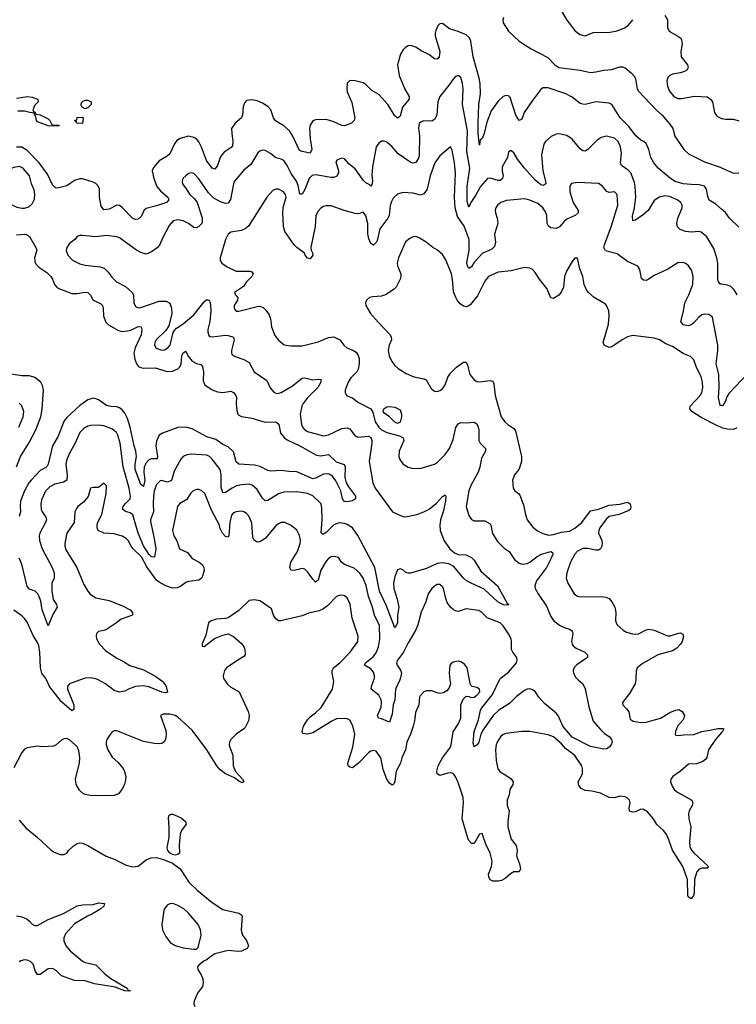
# Model space of a CAD drawing. Header units: inches. Extents: x 1839270 to 1929235, y 762242 to 910350.
# Tile 346 of 362: x 1894695 to 1900111, y 887547 to 894992. Entities that reach past the tile are written whole.
import ezdxf

# ---------------------------------------------------------------- set-up
doc = ezdxf.new("R2010")
doc.units = ezdxf.units.IN
doc.header["$MEASUREMENT"] = 0
for name, color, linetype in [('B8898', 7, 'Continuous'), ('B8899', 7, 'Continuous'), ('B9808', 7, 'Continuous'), ('B9809', 7, 'Continuous')]:
    doc.layers.add(name, color=color, linetype=linetype)

msp = doc.modelspace()

# ---------------------------------------------------------------- linework, layer by layer
at = {"layer": 'B8898', "color": 5}
for points, elevation in [([(1896242.1, 890000), (1896262, 889970), (1896290, 889946), (1896353, 889910), (1896420.9, 889760.9), (1896430.4, 889730.4), (1896424.9, 889690), (1896399.6, 889640.4), (1896390, 889629.5), (1896330.5, 889589.5), (1896291, 889550), (1896280.7, 889530), (1896279.1, 889510), (1896283.8, 889490), (1896307, 889430), (1896308.9, 889348.9), (1896327, 889307), (1896379.1, 889250), (1896390, 889231), (1896390, 889228), (1896377.3, 889222.7), (1896350, 889233.2), (1896319.4, 889259.4), (1896250, 889289.7), (1896210, 889319.7), (1896184.2, 889350), (1896110, 889472.1), (1895998.8, 889618.8), (1895890, 889718.3), (1895870, 889730.9), (1895830, 889741.1), (1895780.4, 889739.6), (1895758, 889730), (1895798.3, 889618.3), (1895802.6, 889590), (1895796.5, 889550), (1895787.6, 889532.4), (1895770, 889518.7), (1895750, 889515.8), (1895710, 889519.2), (1895630, 889534.8), (1895430, 889614.7), (1895410, 889613.6), (1895394, 889606), (1895370, 889576), (1895354, 889550), (1895348.5, 889530), (1895348.7, 889510), (1895361.7, 889470), (1895394.7, 889414.7), (1895436.7, 889376.7), (1895476, 889330), (1895487.1, 889307.1), (1895496, 889270), (1895495.3, 889244.7), (1895486.8, 889210), (1895467.3, 889170), (1895440.5, 889139.5), (1895410, 889126.6), (1895310, 889122), (1895230, 889126), (1895190, 889134), (1895170, 889144), (1895147.2, 889167.2), (1895122.7, 889210), (1895117, 889250), (1895148, 889372), (1895149.7, 889410.3), (1895142.6, 889462.6), (1895132.3, 889490), (1895114, 889510), (1895070, 889545.6), (1895050, 889555.6), (1895030, 889554.5), (1895013.8, 889546.2), (1894970, 889509.3), (1894950, 889499.3), (1894870, 889494), (1894830, 889497.6), (1894750, 889485.6), (1894730, 889475.6), (1894710, 889452), (1894650, 889335.1)], 680), ([(1895154.6, 890000), (1895083.9, 889976.1), (1895070, 889969.3), (1895057.1, 889950), (1895057, 889930), (1895103.1, 889810), (1895104.5, 889775.5), (1895090, 889765.1), (1895010, 889833.1), (1894919.4, 889950), (1894896.2, 890000)], 660), ([(1895758.6, 890000), (1895772.7, 889990), (1895790.4, 889970), (1895801.6, 889950), (1895812.1, 889907.9), (1895796.9, 889903.1), (1895770, 889907), (1895670, 889946.2), (1895630, 889955.3), (1895570, 889948.6), (1895516.3, 889930), (1895490, 889914.3), (1895450, 889906.6), (1895410, 889920.4), (1895344, 889970), (1895286.9, 890000)], 660), ([(1897946.8, 890000), (1897950.6, 889969.4), (1897941.4, 889938.6), (1897922.5, 889917.5), (1897898, 889902), (1897870, 889898), (1897850, 889900.9), (1897810, 889916.2), (1897770, 889917), (1897750, 889909.3), (1897720.9, 889879.1), (1897716.3, 889870), (1897710.7, 889810), (1897686.9, 889753.1), (1897679.5, 889690), (1897668.9, 889650), (1897649.1, 889590), (1897621.8, 889530), (1897610.2, 889469.8), (1897583.6, 889410), (1897572.3, 889370), (1897540.2, 889310), (1897530, 889235.3), (1897524.1, 889215.9), (1897514.4, 889205.6), (1897510, 889204.5), (1897490, 889218.7), (1897469, 889250), (1897441.2, 889321.2), (1897424.1, 889410), (1897390, 889459.7), (1897370, 889465.1), (1897350, 889459.8), (1897330, 889448), (1897256.8, 889370), (1897210, 889335.5), (1897190, 889338.7), (1897177.3, 889350), (1897173.8, 889370), (1897212.2, 889490), (1897227, 889590), (1897213.1, 889653.1), (1897190, 889694.5), (1897170, 889704.2), (1897150, 889707.1), (1897090, 889704.7), (1897052.8, 889687.2), (1896910, 889600.5), (1896869.4, 889589.4), (1896834, 889594), (1896829.5, 889610), (1896840.5, 889650), (1896870, 889698.4), (1896890, 889721.7), (1896930, 889750.2), (1896972.4, 889790), (1897059.3, 889930), (1897069.8, 889990), (1897067.4, 890000)], 680), ([(1897567.2, 890000), (1897535.7, 889930), (1897530.9, 889850), (1897518, 889810), (1897510, 889740.9), (1897490, 889679.5), (1897430, 889705), (1897405.6, 889710), (1897399.8, 889730), (1897426.2, 889793.8), (1897430.5, 889830), (1897428.1, 889850), (1897410, 889883.5), (1897352.4, 889930), (1897353.3, 889950), (1897371.8, 890000)], 660), ([(1900000, 889603.1), (1899954, 889550), (1899900.3, 889470), (1899887.7, 889412.3), (1899880.7, 889399.3), (1899857.2, 889382.8), (1899810, 889363.9), (1899750, 889361.7), (1899690.2, 889309.8), (1899630.4, 889270), (1899616.4, 889250), (1899614.4, 889230), (1899628.7, 889190), (1899642.4, 889170), (1899665.5, 889150), (1899774.9, 889090), (1899782.4, 889070), (1899777.6, 889050), (1899755.8, 889010), (1899750.3, 888990), (1899753.4, 888950), (1899766.3, 888890), (1899757.7, 888777.7), (1899760.5, 888740.5), (1899772.3, 888712.3), (1899790, 888692.2), (1899901, 888590), (1899890, 888575.3), (1899850, 888576.3), (1899830, 888568.3), (1899811.8, 888548.2), (1899796.1, 888490), (1899792.5, 888387.5), (1899787.7, 888370), (1899770, 888345.2), (1899750, 888357.2), (1899745.1, 888370), (1899742, 888490), (1899706.5, 888590), (1899630, 888712), (1899594.8, 888810), (1899578.8, 888838.8), (1899561.4, 888861.4), (1899510, 888907), (1899486.1, 888950), (1899441.2, 889001.2), (1899410, 889021), (1899390, 889021.3), (1899350, 889002.4), (1899330, 888999.4), (1899310, 889005), (1899303.9, 889010), (1899301.2, 889030), (1899308.5, 889070), (1899303.2, 889090), (1899290, 889106.2), (1899270, 889116.5), (1899230, 889119.8), (1899190, 889107.3), (1899150, 889109.4), (1899084.1, 889144.1), (1899019.2, 889159.2), (1898970, 889164.1), (1898937.7, 889177.7), (1898920.6, 889200.6), (1898916.8, 889230), (1898948.6, 889290), (1898948.7, 889330), (1898943.1, 889350), (1898890, 889426.9), (1898820.1, 889480.1), (1898790, 889515.1), (1898729.5, 889570), (1898690, 889585.4), (1898550.7, 889609.3), (1898490, 889609.4), (1898370, 889595.1), (1898350, 889586.3), (1898330, 889569.6), (1898303.2, 889530), (1898295.2, 889510), (1898290.3, 889470), (1898297.1, 889390), (1898308, 889328), (1898325.8, 889305.8), (1898370, 889280.7), (1898410, 889250.7), (1898424, 889230), (1898422, 889210), (1898400.5, 889170), (1898394, 889130), (1898378.8, 889090), (1898380.2, 889050), (1898394.6, 889010), (1898384.2, 888930), (1898384.6, 888890), (1898410, 888794.8), (1898448.4, 888748.4), (1898454.9, 888710), (1898450.5, 888670), (1898471.7, 888610), (1898479.3, 888570), (1898470.4, 888549.6), (1898430, 888547.6), (1898405.5, 888534.5), (1898363.1, 888496.9), (1898336.1, 888483.9), (1898310, 888478), (1898270, 888477.2), (1898250, 888489), (1898241.2, 888510), (1898239, 888530), (1898262, 888590), (1898266, 888630), (1898251, 888690), (1898217, 888757), (1898190, 888838), (1898170, 888834), (1898130, 888762), (1898110, 888764), (1898090, 888786), (1898082.2, 888802.2), (1898038.1, 888950), (1898048.9, 889070), (1898045.5, 889110), (1898010, 889223.7), (1897990, 889269.5), (1897970, 889291.6), (1897950, 889297.4), (1897930, 889295.8), (1897870, 889277), (1897849.6, 889290), (1897848.2, 889310), (1897857.3, 889350), (1897890.8, 889410), (1897949.8, 889490), (1897956.8, 889510), (1897971.9, 889608.1), (1898010, 889666), (1898029.7, 889710), (1898029.6, 889810), (1898046.3, 889853.7), (1898070, 889878), (1898090, 889875.3), (1898107.1, 889867.1), (1898130, 889870.2), (1898150, 889884.1), (1898171.8, 889910), (1898170, 889930.8), (1898150, 889942.5), (1898114, 889950), (1898111.3, 889951.3), (1898102, 889962), (1898094.3, 890000)], 680), ([(1898916.8, 890000), (1898950.2, 889970.2), (1898970, 889933.4), (1898995.9, 889795.9), (1899028.7, 889688.7), (1899084.4, 889624.4), (1899115.6, 889595.6), (1899150, 889572.4), (1899168.2, 889550), (1899173.1, 889530), (1899164.4, 889510), (1899150, 889492), (1899130, 889478.4), (1899110, 889475.1), (1899010, 889495.6), (1898870, 889566), (1898799, 889650), (1898766.8, 889726.8), (1898750, 889749), (1898661.7, 889821.7), (1898619.4, 889870), (1898590, 889911.8), (1898570, 889925.8), (1898550, 889931.4), (1898530, 889928.9), (1898510, 889919.3), (1898450, 889874), (1898398.1, 889821.9), (1898315.6, 889770), (1898274.4, 889730), (1898198.1, 889621.9), (1898181.4, 889590), (1898164.4, 889530), (1898153, 889510), (1898130, 889492.7), (1898122.2, 889522.2), (1898128.7, 889610), (1898163.2, 889696.8), (1898178.6, 889770), (1898190, 889791), (1898268.9, 889890), (1898321.5, 890000)], 660), ([(1899350.9, 890000), (1899345.5, 889970), (1899302.9, 889897.1), (1899250.7, 889830), (1899254, 889810), (1899281.8, 889781.8), (1899297.6, 889757.6), (1899310, 889703.1), (1899332.1, 889687.9), (1899390, 889678.3), (1899430, 889680.2), (1899537, 889710), (1899610, 889752.2), (1899650.8, 889770.8), (1899676.8, 889776.8), (1899702, 889762), (1899718.8, 889730), (1899714.8, 889710), (1899705.8, 889694.2), (1899667.3, 889650), (1899651, 889610), (1899650, 889584.7), (1899670, 889578.8), (1899714.8, 889585.2), (1899790, 889587.2), (1899850, 889608.7), (1899910, 889620.9), (1899972.2, 889632.2), (1900000, 889633.1)], 680), ([(1894690, 888939.5), (1894740, 888880), (1894828.9, 888808.9), (1894932, 888712), (1894956.1, 888696.1), (1894999.8, 888679.8), (1895030, 888678.8), (1895050, 888690.8), (1895063.7, 888710), (1895098, 888742), (1895130, 888761.6), (1895150, 888768), (1895170, 888766), (1895210, 888748.5), (1895348.1, 888668.1), (1895410, 888644.9), (1895499.9, 888599.9), (1895550, 888585.3), (1895590, 888590.3), (1895650, 888638.5), (1895684.9, 888655.1), (1895730, 888657.1), (1895782.8, 888642.8), (1895850, 888614), (1895908.7, 888570), (1895974.4, 888470), (1896036.5, 888410), (1896150, 888316.1), (1896230, 888264), (1896350, 888234.9), (1896366.7, 888226.7), (1896375.6, 888215.6), (1896368.7, 888108.7), (1896378, 888070), (1896408.2, 888030), (1896423.8, 887990), (1896414, 887970), (1896370, 887948), (1896345.8, 887945.8), (1896270, 887953.2), (1896170.7, 887929.3), (1896130, 887902), (1896110, 887882), (1896090, 887875.3), (1896050, 887844), (1896038.8, 887830), (1896040.7, 887810), (1896065.5, 887770), (1896078.4, 887738.4), (1896082.4, 887710), (1896077.4, 887682.6), (1896039.5, 887630), (1896014, 887570), (1896010.4, 887550), (1896017.6, 887530)], 680), ([(1894670, 888216.3), (1894710, 888208), (1894750, 888190.4), (1894770, 888176.5), (1894790, 888154), (1894810, 888142.3), (1894830, 888143.6), (1894910, 888189), (1895026.5, 888233.5), (1895130, 888291.8), (1895170, 888300.3), (1895250, 888302), (1895290, 888314.6), (1895334.8, 888310), (1895330.5, 888290), (1895308, 888270), (1895245.3, 888230), (1895206.5, 888213.5), (1895110, 888155.1), (1895041.4, 888078.6), (1895028.4, 888050), (1895027.5, 888027.5), (1895043.5, 887990), (1895076.5, 887950), (1895170, 887872.4), (1895190, 887863.8), (1895270, 887845.5), (1895338.4, 887778.4), (1895382.6, 887742.6), (1895506, 887670), (1895514.4, 887654.4), (1895531.3, 887648.7), (1895514.8, 887645.2), (1895490, 887647.6), (1895415.6, 887675.6), (1895260.7, 887700.7), (1895190, 887724), (1895110, 887728), (1895010, 887763), (1894970, 887802.4), (1894943.4, 887816.6), (1894910, 887816.3), (1894850, 887772.3), (1894830, 887773.2), (1894814, 887794), (1894796, 887850), (1894776.3, 887870), (1894750, 887880.9), (1894730, 887883.5), (1894703.7, 887876.3), (1894691.5, 887868.5)], 660)]:
    msp.add_lwpolyline(points, dxfattribs=dict(at, elevation=elevation))
at = {"layer": 'B8898', "color": 5, "elevation": 680}
for points in [[(1895870, 888674.3), (1895850, 888679.1), (1895831.8, 888690), (1895814, 888710), (1895808.4, 888730), (1895823.9, 888810), (1895824.9, 888884.9), (1895819.5, 888960.5), (1895823.6, 888976.4), (1895836, 888984), (1895850, 888984.9), (1895870, 888978), (1895915.8, 888955.8), (1895947.3, 888930), (1895954, 888910), (1895918.7, 888861.3), (1895907.2, 888832.8), (1895900.3, 888750), (1895903, 888690), (1895890, 888678.4)], [(1895852.1, 888307.9), (1895830, 888306.3), (1895810, 888295.6), (1895788.2, 888270), (1895783.9, 888256.1), (1895770.3, 888150), (1895775.3, 888110), (1895798.9, 888058.9), (1895833, 888013), (1895870, 887990.4), (1895930, 887974.6), (1896010, 887962.8), (1896030, 887964.7), (1896043.1, 887976.9), (1896067.3, 888070), (1896061.6, 888110), (1896044.2, 888150), (1895970, 888237.2), (1895934.8, 888270), (1895890, 888294.6)]]:
    msp.add_lwpolyline(points, close=True, dxfattribs=at)
at = {"layer": 'B8899', "color": 5}
for points, elevation in [([(1898770, 895091), (1898830, 894987.7), (1898890, 894910.7), (1898910, 894893.4), (1898930, 894880.5), (1898970, 894870.6), (1899030, 894894.9), (1899156.9, 894896.9), (1899210, 894907.5), (1899265.1, 894930), (1899293.3, 894946.7), (1899330, 894991.6)], 640), ([(1898351.3, 895008.7), (1898347.5, 894990), (1898350, 894968.2), (1898390, 894905.8), (1898470.2, 894830), (1898561, 894770), (1898686.6, 894706.6), (1898738.3, 894650), (1898770, 894629.6), (1898930.8, 894610.8), (1899010, 894593.2), (1899050, 894596.5), (1899110, 894611.1), (1899170, 894614.9), (1899230, 894636), (1899250, 894634.9), (1899270, 894627), (1899317.1, 894590), (1899342.4, 894562.4), (1899350, 894544.7), (1899360.6, 894470), (1899372.1, 894450), (1899507.6, 894307.6), (1899550.2, 894270), (1899590, 894220.7), (1899610, 894202.8), (1899630.4, 894170), (1899647.6, 894110), (1899714, 894010), (1899750, 893977.2), (1899870, 893916), (1899990, 893876), (1900000, 893871.5)], 620), ([(1899570, 895025.5), (1899590, 894991), (1899592.2, 894932.2), (1899602, 894910), (1899616.4, 894896.4), (1899670, 894868.2), (1899691.3, 894851.3), (1899698, 894838), (1899702.6, 894810), (1899692.6, 894750), (1899695.2, 894710), (1899741.3, 894650), (1899748.2, 894630), (1899738, 894610), (1899720, 894600), (1899690.2, 894589.8), (1899630, 894579.8), (1899609.4, 894570.6), (1899599.9, 894560.1), (1899592.2, 894550), (1899585.9, 894525.9), (1899590.3, 894490), (1899605.7, 894450), (1899639.5, 894410), (1899670, 894396.9), (1899696.3, 894396.3), (1899794.5, 894414.5), (1899890, 894408.7), (1899916.4, 894390), (1899930.2, 894370.2), (1899947, 894290), (1899958, 894270), (1899970, 894259.3), (1900000, 894245.7)], 640), ([(1900000, 893560.1), (1899956.9, 893596.9), (1899906.6, 893626.6), (1899894.9, 893654.9), (1899886, 893710), (1899870, 893732.8), (1899830, 893743.5), (1899770, 893744.4), (1899710, 893751.6), (1899650, 893767.7), (1899613.3, 893790), (1899521.3, 893870), (1899488.3, 893910), (1899464.7, 893950), (1899451, 894010), (1899430, 894055.1), (1899412.7, 894070), (1899390, 894080.4), (1899352.9, 894112.9), (1899300.8, 894180.8), (1899232.3, 894250), (1899171.1, 894350), (1899150, 894361.1), (1899050, 894371.1), (1898970, 894351), (1898950, 894352.4), (1898930, 894359.1), (1898870, 894405.7), (1898822.6, 894430), (1898690, 894477.4), (1898650, 894476), (1898630, 894462), (1898570, 894380.7), (1898508.9, 894290), (1898490, 894239), (1898470, 894229.6), (1898445.4, 894270), (1898402.9, 894402.9), (1898390, 894416.9), (1898370, 894418), (1898350, 894409.7), (1898310, 894374.5), (1898257.2, 894302.8), (1898224.4, 894215.6), (1898204.2, 894130), (1898190, 894093.3), (1898177, 894083), (1898172, 894070), (1898170, 894042), (1898160.4, 894130), (1898159.9, 894210), (1898164.1, 894350), (1898178.4, 894430), (1898175.6, 894510), (1898168.8, 894550), (1898123.4, 894710), (1898105.2, 894830), (1898094.4, 894854.4), (1898070, 894877.8), (1898010, 894903), (1897943.4, 894923.4), (1897890, 894963.7), (1897870, 894959.3), (1897855.3, 894944.7), (1897838.9, 894910), (1897835.2, 894890), (1897834.9, 894870), (1897870.2, 894750), (1897865.3, 894710), (1897850, 894693.3), (1897830, 894696.3), (1897787.1, 894727.1), (1897730, 894755.2), (1897690, 894784.5), (1897650, 894797.4), (1897630, 894793.5), (1897610, 894781.8), (1897590, 894761.5), (1897572.3, 894730), (1897551.5, 894650), (1897561.9, 894570), (1897606.1, 894466.1), (1897637.3, 894410), (1897638.3, 894390), (1897589.1, 894330.9), (1897570, 894262), (1897556.3, 894250), (1897550, 894246.3), (1897530, 894265.7), (1897476.5, 894350), (1897410, 894426.5), (1897356.1, 894456.1), (1897310, 894502.7), (1897290, 894515.3), (1897230, 894529.8), (1897189.4, 894530.6), (1897168.8, 894511.2), (1897166.3, 894470), (1897170, 894446), (1897206.1, 894366.1), (1897228.1, 894250), (1897223.5, 894230), (1897203.2, 894210), (1897150, 894189), (1897130, 894191.6), (1897070, 894218.7), (1897010, 894236.8), (1896930, 894235.1), (1896910, 894228), (1896890, 894194.5), (1896885, 894170), (1896891.2, 894090), (1896903.6, 894010), (1896890, 893982), (1896830, 893994), (1896810, 894002.7), (1896759.8, 894110), (1896733.3, 894150), (1896690.9, 894190), (1896627.6, 894227.6), (1896612.7, 894250), (1896593.2, 894310), (1896570, 894335.4), (1896530, 894360.3), (1896490, 894377.7), (1896450, 894386.3), (1896410, 894380.7), (1896395.8, 894364.2), (1896384.2, 894335.8), (1896378.7, 894270), (1896370.4, 894250), (1896323.7, 894210), (1896296.9, 894170), (1896297.1, 894130), (1896306, 894070), (1896302.1, 894037.9), (1896294.1, 894025.9), (1896240.8, 893990), (1896222.6, 893970), (1896210.7, 893949.3), (1896191, 893889), (1896170, 893861.1), (1896150, 893868.3), (1896105.7, 893925.7), (1896070, 894028.5), (1896050, 894067.4), (1896030, 894089.8), (1896010, 894101.4), (1895970, 894110.9), (1895906.6, 894093.4), (1895882.1, 894077.9), (1895865.9, 894054.1), (1895830, 893977.4), (1895810, 893958.5), (1895750, 893924.4), (1895706.2, 893873.8), (1895696.1, 893850), (1895707.7, 893790), (1895730.2, 893730), (1895758, 893698), (1895813.8, 893650), (1895823.1, 893630), (1895804.9, 893610), (1895730, 893584.8), (1895650, 893564.5), (1895633.8, 893550), (1895614.3, 893505.7), (1895590, 893484), (1895570, 893481.4), (1895550, 893487.9), (1895470, 893571), (1895450, 893586), (1895430, 893589.7), (1895370, 893558.2), (1895330, 893553), (1895310, 893581.2), (1895297.5, 893650), (1895296.8, 893710), (1895290, 893729.6), (1895270, 893752), (1895250, 893762.4), (1895170, 893787.2), (1895150, 893787.4), (1895110, 893775.5), (1895050, 893735.2), (1894990, 893719.8), (1894970, 893718.4), (1894962.5, 893722.5), (1894942.5, 893742.5), (1894904.3, 893824.3), (1894843.2, 893910), (1894750, 894003.6), (1894710, 894027.8), (1894670, 894028.8)], 620), ([(1900000, 892991.9), (1899992.9, 892992.9), (1899976.4, 893010), (1899972.3, 893032.3), (1899970.8, 893150), (1899964.2, 893190), (1899941.1, 893261.1), (1899889, 893349), (1899844.9, 893384.9), (1899830, 893389.7), (1899770, 893385.4), (1899730, 893391.2), (1899685.7, 893405.7), (1899666.6, 893426.6), (1899662.2, 893450), (1899669.1, 893490), (1899702.8, 893570), (1899702.7, 893590), (1899691, 893610), (1899664, 893630), (1899605.8, 893654.2), (1899570, 893658.7), (1899530, 893648.7), (1899490, 893624.4), (1899444.2, 893550), (1899410, 893517.8), (1899350, 893475.6), (1899329.7, 893469.7), (1899326, 893506), (1899340.9, 893570), (1899352.3, 893650), (1899347.5, 893730), (1899340.7, 893760.7), (1899313.6, 893833.6), (1899293.8, 893853.8), (1899243.1, 893890), (1899236.8, 893910), (1899243.5, 893983.5), (1899236.8, 894030), (1899217.6, 894070), (1899190, 894094.5), (1899130, 894111.6), (1899090, 894102), (1899060.5, 894079.5), (1898990, 894009.6), (1898970, 893998), (1898950, 894000.4), (1898930, 894015.1), (1898870, 894087.1), (1898830, 894116.4), (1898770, 894128.3), (1898750, 894126.6), (1898712.4, 894107.6), (1898670.2, 894069.8), (1898657.4, 894050), (1898638.9, 893970), (1898648.7, 893850), (1898670.1, 893770), (1898671.1, 893750), (1898650, 893737.7), (1898630, 893745.5), (1898590, 893779.3), (1898509.4, 893869.4), (1898457.7, 893937.7), (1898430, 893984.5), (1898410, 894000.9), (1898401.1, 893998.9), (1898390.5, 893989.5), (1898380.8, 893950), (1898342.1, 893877.9), (1898341.6, 893850), (1898348.3, 893810), (1898345.2, 893790), (1898325.1, 893774.9), (1898310, 893775.2), (1898250, 893793.9), (1898229.7, 893790.3), (1898176.8, 893730), (1898138.8, 893661.2), (1898103.7, 893610), (1898090, 893573.2), (1898077.5, 893617.5), (1898077.8, 893730), (1898097.4, 893870), (1898075.4, 893995.4), (1898079.4, 894150), (1898042, 894350), (1898046.4, 894470), (1898042.7, 894510), (1898030, 894555.1), (1898010, 894569.4), (1897990, 894562), (1897970, 894540.7), (1897942, 894498), (1897870, 894409.6), (1897855, 894370), (1897847.5, 894270), (1897830, 894235.8), (1897810, 894224.7), (1897750, 894226.6), (1897730, 894220.5), (1897714.3, 894205.7), (1897708.4, 894171.6), (1897716.8, 894110), (1897713.1, 893966.9), (1897710, 893945.1), (1897690, 893912.8), (1897670, 893906), (1897650, 893912.9), (1897556.1, 893976.1), (1897510, 894029.7), (1897470, 894064.5), (1897450, 894072.7), (1897430, 894072.7), (1897410, 894058), (1897390, 894029), (1897361.7, 893878.3), (1897356.6, 893816.6), (1897360.9, 893770), (1897356.5, 893743.5), (1897350, 893732.3), (1897342, 893742), (1897310, 893758.8), (1897290, 893778.7), (1897230, 893864.2), (1897182.6, 893902.6), (1897150, 893939.6), (1897130, 893945.1), (1897091, 893930), (1897084.1, 893915.9), (1897103.6, 893850), (1897104.2, 893830), (1897092, 893808), (1897070, 893799.2), (1897050, 893798.4), (1896930, 893818.2), (1896906.2, 893813.8), (1896882.4, 893790), (1896850, 893707.1), (1896830, 893671.6), (1896812.1, 893672.1), (1896799, 893739), (1896787.9, 893770), (1896747.6, 893827.6), (1896716.1, 893890), (1896690, 893926), (1896670, 893938), (1896630, 893948.2), (1896590, 893978.9), (1896550, 894001.6), (1896530, 894004.2), (1896510, 893998.4), (1896494.3, 893985.7), (1896442.9, 893897.1), (1896390, 893853.7), (1896318.4, 893770), (1896310.2, 893749.7), (1896286.9, 893633.1), (1896270, 893604.4), (1896250, 893602.2), (1896213.3, 893613.3), (1896161.4, 893641.4), (1896121.4, 893681.4), (1896050, 893787.6), (1896010, 893828), (1895990, 893834), (1895970, 893827.8), (1895950, 893811.6), (1895928.7, 893790), (1895921.7, 893770), (1895924.9, 893750), (1895953.8, 893713.8), (1895979.7, 893670), (1896016.5, 893636.5), (1896036.3, 893610), (1896072.7, 893492.7), (1896074.8, 893470), (1896070.6, 893449.4), (1896050, 893427.4), (1896030, 893417.7), (1896010, 893420.4), (1895971, 893450), (1895930, 893469.9), (1895890, 893477.3), (1895855.5, 893470), (1895825.3, 893434.7), (1895776.5, 893343.5), (1895752.5, 893287.5), (1895734.5, 893265.5), (1895690, 893235.8), (1895650, 893219.8), (1895610, 893232.5), (1895577.6, 893250), (1895450, 893341), (1895430, 893350.8), (1895350, 893359.3), (1895270, 893348.7), (1895170, 893359.7), (1895150, 893359.5), (1895130, 893352.3), (1895110.6, 893330), (1895070, 893298.4), (1895050.3, 893270), (1895045.7, 893245.7), (1895058.4, 893210), (1895093.7, 893173.7), (1895150, 893145.5), (1895190, 893134.9), (1895303.7, 893123.7), (1895332.9, 893112.9), (1895362.8, 893082.8), (1895390, 893044.6), (1895427.2, 893010), (1895494.8, 892974.8), (1895544.4, 892930), (1895555.8, 892910), (1895558.6, 892850), (1895570, 892822.4), (1895590, 892813.1), (1895610, 892816.1), (1895750, 892863.5), (1895802.8, 892862.8), (1895829, 892849), (1895842.7, 892810), (1895844.4, 892770), (1895822.6, 892677.4), (1895799.3, 892640.7), (1895727.4, 892570), (1895716.5, 892550), (1895714, 892530), (1895727.1, 892507.1), (1895770, 892492), (1895790, 892496), (1895815.1, 892510), (1895832.1, 892530), (1895854.7, 892625.3), (1895861.7, 892638.3), (1895881, 892659), (1895930, 892692.2), (1896010, 892759.6), (1896090, 892859.5), (1896110, 892875.5), (1896124.7, 892870), (1896130, 892864.7), (1896135.8, 892835.8), (1896140.6, 892790), (1896130.7, 892709.3), (1896118, 892650), (1896117.4, 892630), (1896124.2, 892604.2), (1896135.6, 892595.6), (1896150, 892594.3), (1896250, 892607.2), (1896270, 892604.8), (1896310.5, 892590), (1896316, 892570), (1896295.8, 892490), (1896296.3, 892470), (1896301.3, 892461.3), (1896323.7, 892443.7), (1896390, 892421.7), (1896430, 892400.4), (1896466.7, 892330), (1896562.9, 892262.9), (1896588.7, 892208.7), (1896614.7, 892174.7), (1896630, 892167), (1896646.1, 892166.1), (1896670, 892172.9), (1896756, 892224), (1896830, 892280.3), (1896850, 892284.6), (1896910, 892269.2), (1896954.4, 892274.4), (1896971.4, 892271.4), (1896971.1, 892250), (1896947.3, 892210), (1896867.8, 892130), (1896837.6, 892090), (1896828.1, 892070), (1896814.8, 892010), (1896824.2, 891930), (1896831.8, 891911.8), (1896850.1, 891890.1), (1896870, 891877.6), (1896990, 891844.2), (1897030, 891853.8), (1897130, 891899.6), (1897170, 891905.3), (1897190, 891898.4), (1897225.7, 891850), (1897250, 891835.8), (1897330, 891842.6), (1897350, 891831.4), (1897357.4, 891810), (1897357.3, 891790), (1897335, 891650), (1897364.1, 891490), (1897382.6, 891450), (1897513, 891270), (1897590, 891235), (1897610, 891231.9), (1897697, 891250), (1897750.6, 891269.4), (1897788.9, 891291.1), (1897844.2, 891335.8), (1897890, 891385.5), (1897910, 891398), (1897914.9, 891390), (1897913.7, 891350), (1897895.8, 891270), (1897875.9, 891210), (1897870.2, 891170), (1897873.4, 891130), (1897902.4, 891050), (1897945.8, 890990), (1897980.1, 890960.1), (1898010, 890948.6), (1898070, 890944.4), (1898110, 890926.4), (1898130, 890905.5), (1898181.1, 890821.1), (1898306, 890710), (1898379.8, 890579.8), (1898390.7, 890569.3), (1898375.5, 890564.5), (1898352, 890568), (1898310, 890588.7), (1898206.4, 890686.4), (1898106.6, 890730), (1898073, 890750), (1898048.3, 890770), (1897976.2, 890856.2), (1897937.8, 890877.8), (1897890, 890885.6), (1897850, 890881), (1897770, 890841.5), (1897647.6, 890807.6), (1897630, 890806.2), (1897612.6, 890812.6), (1897590, 890831.6), (1897570, 890840.7), (1897550, 890831.8), (1897530, 890780.9), (1897520.1, 890730), (1897523, 890690), (1897548.8, 890610), (1897560.2, 890550), (1897551.5, 890490), (1897550, 890429), (1897530, 890393.2), (1897465.8, 890565.8), (1897413.9, 890670), (1897378.2, 890850), (1897250, 891090.9), (1897210, 891149.8), (1897170, 891175.9), (1897150, 891183.2), (1897110, 891187.5), (1897070, 891173.3), (1897010, 891114.2), (1896990, 891101.4), (1896982.4, 891102.4), (1896972.8, 891112.8), (1896982, 891210), (1896979.1, 891299.1), (1896972.6, 891330), (1896911.2, 891391.2), (1896870, 891409.9), (1896790, 891422), (1896690, 891419.8), (1896650, 891407.4), (1896570, 891356.9), (1896550, 891353.6), (1896530, 891373), (1896490, 891438.5), (1896452.7, 891472.7), (1896430, 891479.4), (1896370, 891475.4), (1896333.3, 891466.7), (1896299.6, 891450), (1896250, 891416.4), (1896230, 891413.3), (1896218.1, 891458.1), (1896217, 891550), (1896209.9, 891590), (1896150, 891669.8), (1896130, 891688.5), (1896110, 891698.9), (1895990, 891705.6), (1895958.6, 891701.4), (1895930.2, 891689.8), (1895912, 891668), (1895862.7, 891577.3), (1895844, 891516), (1895836.1, 891503.9), (1895810, 891494), (1895770, 891506.8), (1895755.3, 891504.7), (1895730, 891478), (1895712.4, 891427.6), (1895706.3, 891390), (1895702.5, 891330), (1895707.2, 891270), (1895683.5, 891210), (1895682.9, 891197.1), (1895710.8, 891070), (1895723.3, 890990), (1895713.6, 890930), (1895710, 890926.8), (1895690, 890929), (1895670, 890951.2), (1895630, 891012.4), (1895590.3, 891110), (1895550, 891246.8), (1895530, 891261.9), (1895494.2, 891274.2), (1895471.2, 891290), (1895477.4, 891310), (1895490.8, 891330), (1895529, 891370), (1895533.1, 891390), (1895523, 891450), (1895476.6, 891610), (1895455.4, 891790), (1895437.7, 891850), (1895427, 891870), (1895396.2, 891896.2), (1895330, 891919.8), (1895290, 891927), (1895230, 891923.8), (1895210, 891918.2), (1895179.6, 891900.4), (1895150.2, 891870), (1895114.6, 891790), (1895069.3, 891710), (1895050, 891666.6), (1895043.5, 891630), (1895053.4, 891546.6), (1895050.2, 891510), (1895025.7, 891494.3), (1894961, 891479), (1894921.7, 891458.3), (1894890, 891426), (1894858.5, 891361.5), (1894853.7, 891326.3), (1894857.1, 891290), (1894863.8, 891270), (1894891.1, 891230), (1894897.5, 891210), (1894891, 891190), (1894846, 891110), (1894842.5, 891090), (1894845.2, 891054.8), (1894864.1, 890990), (1894939.3, 890850), (1894955.6, 890810), (1894955.2, 890770), (1894938.5, 890730), (1894938, 890670), (1894948.9, 890608.9), (1894971.7, 890570), (1894978, 890550), (1894944.7, 890495.3), (1894910, 890409), (1894865.6, 890530), (1894853.9, 890593.9), (1894842.1, 890630), (1894830.7, 890650.7), (1894812.5, 890670), (1894770, 890685.5), (1894750, 890706.6), (1894710, 890876), (1894690, 890919.8)], 640), ([(1894670, 894397.3), (1894750, 894410.6), (1894790, 894404.7), (1894832, 894390), (1894834, 894370), (1894810, 894346), (1894794, 894310), (1894798, 894298), (1894810, 894294), (1894818, 894278), (1894850, 894272), (1894910, 894242), (1894922, 894230), (1894938, 894198), (1894950, 894194), (1894990, 894194), (1894992, 894190), (1894970, 894186), (1894910, 894188.7), (1894830, 894218), (1894822, 894230), (1894818, 894258), (1894806, 894274), (1894806, 894286), (1894771.3, 894288.7), (1894730, 894299), (1894680.2, 894300.2)], 580), ([(1900000, 892073.3), (1899990, 892074), (1899976, 892136), (1899982.6, 892210), (1899979.9, 892310), (1899960.2, 892390), (1899971.8, 892490), (1899970.6, 892530), (1899930, 892742.7), (1899903.5, 892763.5), (1899870, 892765.1), (1899850, 892759.7), (1899830, 892745.1), (1899790, 892698.3), (1899770, 892683.5), (1899750, 892677.6), (1899710, 892685), (1899690.8, 892710), (1899712, 892788), (1899721.2, 892850), (1899753.6, 892910), (1899782, 892990), (1899786, 893050), (1899774.9, 893094.9), (1899750, 893131.6), (1899730, 893147.6), (1899710, 893156.3), (1899670, 893153.7), (1899594.1, 893105.9), (1899484.7, 893055.3), (1899450, 893029.8), (1899430, 893019.8), (1899410, 893020.9), (1899394, 893034), (1899383, 893103), (1899367, 893127), (1899290, 893162.6), (1899210, 893222.2), (1899123.2, 893243.2), (1899110.6, 893270), (1899114.1, 893290), (1899168.1, 893431.9), (1899216.9, 893590), (1899210, 893668.7), (1899190, 893689.6), (1899150, 893684.7), (1899132.1, 893692.1), (1899096.4, 893736.4), (1899070, 893752.2), (1898910, 893759.7), (1898866.6, 893753.4), (1898857.1, 893742.9), (1898852.1, 893727.9), (1898853.1, 893690), (1898878.9, 893610), (1898915.3, 893550), (1898916.4, 893530), (1898894, 893510), (1898830, 893483.8), (1898810, 893466.6), (1898775.3, 893424.7), (1898750, 893413.8), (1898710, 893418.5), (1898692.3, 893430), (1898682.8, 893450), (1898678.9, 893510), (1898670, 893538), (1898648.6, 893570), (1898610, 893600.7), (1898550, 893627.4), (1898510, 893638.3), (1898375.4, 893624.6), (1898330.8, 893610), (1898305.5, 893590), (1898292.7, 893570), (1898288.8, 893551.2), (1898290.4, 893530), (1898304.6, 893490), (1898307.6, 893450), (1898282.4, 893370), (1898290.2, 893310), (1898283.8, 893276.2), (1898262.5, 893257.5), (1898190, 893223.7), (1898128.1, 893151.9), (1898110, 893123.5), (1898090, 893111.3), (1898078.2, 893130), (1898073.3, 893153.3), (1898091.2, 893250), (1898091.4, 893330), (1898053, 893430), (1898003.7, 893503.7), (1897986.9, 893570), (1897981, 893650), (1897989, 893830), (1897981, 893910), (1897964.8, 894004.8), (1897950, 894029.2), (1897870, 893962.4), (1897832.6, 893910), (1897797.4, 893810), (1897774.2, 893710), (1897750, 893674.7), (1897724.2, 893664.2), (1897670, 893681.1), (1897590, 893684.2), (1897550, 893671.8), (1897518.3, 893641.7), (1897503.8, 893616.2), (1897493.9, 893586.1), (1897486.2, 893510), (1897477.2, 893490), (1897416.1, 893410), (1897397.1, 893322.9), (1897390, 893306.3), (1897370, 893286.9), (1897350, 893298.9), (1897334.5, 893334.5), (1897326.8, 893373.2), (1897326.4, 893450), (1897310, 893509), (1897293.4, 893533.4), (1897290, 893536), (1897255.8, 893524.2), (1897230, 893526.3), (1897148.1, 893548.1), (1897050, 893583), (1897010, 893584.2), (1896990, 893579.6), (1896970, 893567.3), (1896950, 893543.7), (1896934, 893510), (1896927.3, 893427.3), (1896895.5, 893270), (1896897.3, 893250), (1896907.3, 893230), (1896910.3, 893210), (1896890, 893184.5), (1896870, 893187.8), (1896852.3, 893210), (1896846.2, 893226.2), (1896790, 893268.6), (1896769.8, 893290), (1896699.7, 893390), (1896688.1, 893428.1), (1896682.8, 893530), (1896687.4, 893572.6), (1896709.8, 893650), (1896704.4, 893670), (1896689.6, 893690), (1896650, 893709.7), (1896630, 893709.7), (1896610, 893701.6), (1896563.7, 893650), (1896423.1, 893430), (1896398, 893410), (1896370, 893398.3), (1896290, 893384.2), (1896270.3, 893369.7), (1896251.5, 893328.5), (1896210.4, 893190), (1896210.5, 893170), (1896222, 893150), (1896263, 893123), (1896330, 893090.3), (1896434, 893090), (1896450, 893086), (1896459.1, 893070), (1896450.3, 893049.7), (1896410, 893009.5), (1896386.2, 892973.8), (1896319.5, 892930), (1896325.5, 892910), (1896342.4, 892890), (1896341.6, 892870), (1896317, 892830), (1896315.3, 892810), (1896320.5, 892800.5), (1896330, 892788.8), (1896350, 892787.6), (1896490, 892823.5), (1896510, 892825.4), (1896534.8, 892814.8), (1896555.8, 892795.8), (1896581, 892761), (1896591.1, 892730), (1896596.9, 892670), (1896624.2, 892604.2), (1896650, 892567.7), (1896694.4, 892534.4), (1896744.7, 892524.7), (1896830, 892526.4), (1896950, 892555.8), (1897030, 892588.5), (1897070, 892594), (1897114, 892570), (1897143.8, 892530), (1897168, 892510), (1897213, 892493), (1897237.3, 892477.3), (1897253.2, 892453.2), (1897259.6, 892430), (1897260.2, 892390), (1897253.8, 892350), (1897243.6, 892330), (1897197, 892283), (1897177.7, 892250), (1897155.8, 892190), (1897154.9, 892170), (1897159.5, 892159.5), (1897167.7, 892147.7), (1897210, 892131.8), (1897250, 892099.7), (1897348.4, 892048.4), (1897363.5, 892023.5), (1897382.7, 891950), (1897408.4, 891910), (1897430, 891889.6), (1897470.4, 891870), (1897564.8, 891844.8), (1897594.4, 891830), (1897598.9, 891810), (1897562.6, 891730), (1897561.3, 891690), (1897567.3, 891667.3), (1897590, 891634), (1897630, 891608), (1897670, 891599.3), (1897730, 891600.3), (1897830, 891630.4), (1897853.7, 891646.3), (1897910, 891703.1), (1897944, 891750), (1897970, 891817.3), (1897991.8, 891908.2), (1898010, 891937.1), (1898030, 891945.3), (1898070, 891942.3), (1898130, 891949.1), (1898150, 891936.5), (1898161.3, 891910), (1898164.1, 891890), (1898164.8, 891810), (1898174, 891790), (1898214.9, 891750), (1898215.2, 891730), (1898184.6, 891675.4), (1898172.1, 891607.9), (1898158.9, 891570), (1898105.4, 891470), (1898089.1, 891429.1), (1898070.2, 891310), (1898090, 891244), (1898110, 891213), (1898130, 891202.4), (1898210, 891201.3), (1898250, 891179.1), (1898255.8, 891170), (1898267.8, 891107.8), (1898305.6, 891045.6), (1898355.6, 890995.6), (1898394.9, 890970), (1898434, 890910), (1898470, 890883.6), (1898495.1, 890875.1), (1898530, 890879), (1898551.5, 890890), (1898606.7, 890933.3), (1898639.6, 890950), (1898710, 890971.1), (1898722.5, 890962.5), (1898723.6, 890950), (1898710, 890914), (1898676.1, 890850), (1898602.2, 890750), (1898589.2, 890710), (1898591.4, 890690), (1898612.6, 890650), (1898676.8, 890556.8), (1898710, 890479.3), (1898730, 890448.8), (1898773.7, 890413.7), (1898810, 890395.6), (1898850, 890383.1), (1898870.5, 890370), (1898875.3, 890350), (1898866.7, 890290), (1898870.3, 890270), (1898878.5, 890258.5), (1898900.8, 890240.8), (1898966, 890210), (1898986, 890190), (1898986, 890170), (1898905.1, 890114.9), (1898886.7, 890093.3), (1898878.9, 890070), (1898881.1, 890050), (1898897.4, 890017.4), (1898916.8, 890000)], 660), ([(1894670, 893364.7), (1894730, 893370.3), (1894747.3, 893367.3), (1894770, 893352.9), (1894816.9, 893270), (1894823.2, 893250), (1894807.5, 893190), (1894811.8, 893150), (1894840.5, 893120.5), (1894899.3, 893079.3), (1894928.9, 893050), (1894942.4, 893030), (1894957.7, 892990), (1894975.8, 892970), (1894990, 892960.3), (1895090, 892922), (1895130, 892920.7), (1895189.1, 892930.9), (1895210.4, 892930), (1895228.8, 892908.8), (1895250.9, 892870.9), (1895305.6, 892845.6), (1895320.9, 892830), (1895326.7, 892810), (1895327.3, 892750), (1895345.3, 892705.3), (1895365.3, 892685.3), (1895441.3, 892641.3), (1895470, 892634), (1895510, 892638), (1895535.1, 892644.9), (1895590, 892671.6), (1895611.7, 892670), (1895617.7, 892650), (1895612.3, 892610), (1895566.4, 892510), (1895557.2, 892470), (1895563.8, 892423.8), (1895578.8, 892390), (1895593.4, 892370), (1895610, 892360.7), (1895630, 892357.6), (1895719.2, 892359.2), (1895810, 892332.2), (1895850, 892333.1), (1895890, 892351.8), (1895907.5, 892370), (1895915.2, 892390), (1895920.9, 892450), (1895930, 892471.6), (1895950, 892484.9), (1895967.3, 892447.3), (1895997.2, 892410), (1896030, 892391.7), (1896064.3, 892384.3), (1896077.7, 892370), (1896083.2, 892330), (1896081.4, 892261.4), (1896093.8, 892230), (1896150, 892193.7), (1896190, 892177.7), (1896230, 892171.6), (1896290, 892182.2), (1896310, 892172.1), (1896320.8, 892160.8), (1896329.3, 892150), (1896333.7, 892133.7), (1896331.8, 892090), (1896337.1, 892037.1), (1896343.7, 892010), (1896350, 892001.6), (1896372.2, 891992.2), (1896450, 891979.2), (1896550, 891948.7), (1896630.7, 891950), (1896652.4, 891932.4), (1896666.2, 891866.2), (1896695.4, 891830), (1896715.3, 891815.3), (1896812.4, 891770), (1896938.3, 891698.3), (1896970, 891694.2), (1897030, 891702.8), (1897087.8, 891647.8), (1897147.3, 891627.3), (1897154.3, 891610), (1897152.1, 891530), (1897162, 891490), (1897179.4, 891459.4), (1897232.2, 891390), (1897233.4, 891370), (1897210, 891354.7), (1897170, 891345.1), (1897149.2, 891349.2), (1897134.2, 891370), (1897121, 891430), (1897085.2, 891505.2), (1897059.2, 891539.2), (1897034.4, 891554.4), (1897010, 891558.7), (1896990, 891555), (1896930, 891525.6), (1896910, 891521.1), (1896790, 891572.4), (1896730, 891574.4), (1896670, 891582.4), (1896590, 891578.8), (1896570, 891583.5), (1896512.7, 891612.7), (1896470, 891624.5), (1896350, 891629.7), (1896330, 891649.6), (1896310, 891723), (1896270, 891761.8), (1896230, 891780.8), (1896176.8, 891816.8), (1896110, 891838.5), (1895997.6, 891897.6), (1895950, 891909.8), (1895890, 891907.8), (1895775, 891865), (1895750, 891849.7), (1895730, 891805.1), (1895724.8, 891770), (1895737, 891690), (1895734, 891670), (1895690, 891670.9), (1895670, 891662.4), (1895650, 891640.6), (1895635.1, 891610), (1895632.6, 891570), (1895639.6, 891510), (1895630, 891461.3), (1895610, 891476.9), (1895567.2, 891590), (1895567.7, 891630), (1895576.7, 891690), (1895573.4, 891730), (1895560.5, 891770), (1895530, 891911.1), (1895510, 891977.4), (1895490, 892016), (1895470, 892040.9), (1895450, 892056.5), (1895430, 892064), (1895386.6, 892066.6), (1895350, 892075.6), (1895290, 892116.1), (1895270, 892125.6), (1895250, 892128.7), (1895210, 892117.6), (1895150, 892075.7), (1895050, 891983.5), (1895030, 891958), (1894981.9, 891838.1), (1894941.9, 891770), (1894910.1, 891630), (1894903.1, 891616.9), (1894893.3, 891606.7), (1894850, 891583.2), (1894780.8, 891510), (1894763.8, 891490), (1894732, 891430), (1894699.7, 891350), (1894697.1, 891317.1), (1894701.1, 891270), (1894690, 891236)], 620), ([(1900000, 891907.4), (1899970, 891919.9), (1899844.6, 891984.6), (1899774.8, 892030), (1899760.5, 892050), (1899763.6, 892070), (1899837.7, 892150), (1899850, 892170.7), (1899858, 892210), (1899855.7, 892250), (1899846.8, 892290), (1899808.6, 892368.6), (1899790, 892419.5), (1899765.6, 892445.6), (1899710, 892468.3), (1899630, 892521.3), (1899579.5, 892539.5), (1899530, 892571.2), (1899490, 892583.5), (1899330, 892603.9), (1899290, 892592.9), (1899247.8, 892572.2), (1899170, 892517.4), (1899150, 892513), (1899112.3, 892530), (1899104.7, 892550), (1899144.1, 892690), (1899151.3, 892751.3), (1899147.6, 892790), (1899131.3, 892831.3), (1899121.6, 892841.6), (1899037, 892890), (1898993.3, 892930), (1898978.3, 892950), (1898962.3, 892990), (1898950.8, 893050.8), (1898927.9, 893107.9), (1898910, 893188.7), (1898890, 893189.2), (1898870, 893164), (1898827.6, 893090), (1898812.7, 893050), (1898804.2, 892970), (1898788.6, 892931.4), (1898770, 892909.7), (1898730, 892884.2), (1898708.9, 892888.9), (1898678.3, 892958.3), (1898622.4, 893030), (1898590, 893080.7), (1898570, 893102), (1898550, 893112.3), (1898510, 893117.6), (1898410, 893093.5), (1898310, 893081.7), (1898239.3, 893050), (1898210, 893013.3), (1898155.8, 892904.2), (1898101.1, 892838.9), (1898090, 892828.2), (1898070, 892820.4), (1898050, 892824.7), (1898023, 892843), (1898000.7, 892870), (1897990.7, 892890), (1897974.5, 892934.5), (1897967.3, 893030), (1897958, 893070), (1897915, 893175), (1897890, 893215.1), (1897853.2, 893250), (1897817.2, 893270), (1897766, 893310), (1897710, 893344.5), (1897690, 893351.6), (1897670, 893349.6), (1897642.4, 893337.6), (1897610, 893311.8), (1897558, 893190), (1897548.8, 893150), (1897550.4, 893130), (1897574.9, 893070), (1897575.5, 893050), (1897570.5, 893030), (1897540.5, 892970), (1897525.7, 892954.3), (1897458.8, 892910), (1897430, 892901.5), (1897363, 892897), (1897338.8, 892890), (1897316.3, 892870), (1897308, 892850), (1897310.5, 892830), (1897346.7, 892770), (1897403.4, 892703.4), (1897494.9, 892610), (1897503.7, 892590), (1897504.2, 892570), (1897487.2, 892530), (1897479.6, 892490), (1897487.6, 892450), (1897508, 892408), (1897530, 892378), (1897554.8, 892354.8), (1897615.6, 892315.6), (1897674.8, 892290), (1897750, 892276.9), (1897768, 892268), (1897804.2, 892204.2), (1897830, 892183.8), (1897850, 892180.4), (1897870, 892186.7), (1897890, 892201.6), (1897909.7, 892230), (1897931, 892289), (1897950, 892319.1), (1897996.2, 892363.8), (1898050, 892401.6), (1898070, 892402.8), (1898079.9, 892379.9), (1898096, 892310), (1898130, 892268.5), (1898150, 892257), (1898170, 892253.1), (1898250, 892263.1), (1898270, 892257.3), (1898278.3, 892238.3), (1898289.2, 892149.2), (1898334, 891990), (1898362, 891950), (1898384.9, 891930), (1898430, 891901.7), (1898443, 891883), (1898488, 891690), (1898487.3, 891652.7), (1898475.8, 891610), (1898466.4, 891590), (1898434, 891550), (1898419.5, 891510), (1898424.9, 891450), (1898438, 891430), (1898466, 891410), (1898475.9, 891395.9), (1898503.2, 891323.2), (1898516.9, 891250), (1898530.2, 891210), (1898574.4, 891154.4), (1898607.8, 891127.8), (1898650, 891105.8), (1898694.5, 891094.5), (1898730, 891097.9), (1898790, 891116.4), (1898850, 891123.6), (1898890, 891146), (1898944.5, 891190), (1899010, 891278.6), (1899070, 891291.4), (1899150, 891320.1), (1899230.7, 891329.3), (1899290, 891342.4), (1899307.7, 891330), (1899312.9, 891310), (1899310.3, 891290), (1899300, 891280), (1899225.5, 891250), (1899150, 891235), (1899130, 891218), (1899079.4, 891150), (1899071, 891130), (1899068.6, 891108.6), (1899094.2, 891054.2), (1899097.6, 891030), (1899095.5, 891010), (1899084.4, 890990), (1899070, 890981.5), (1899050, 890980.7), (1898990, 890993.4), (1898950, 890994.4), (1898910, 890973.6), (1898890, 890951.1), (1898859.1, 890890), (1898829.2, 890810), (1898825.2, 890770), (1898836.9, 890730), (1898884.6, 890650), (1898910, 890631.8), (1898930, 890627.6), (1899090.3, 890630.3), (1899126, 890626), (1899150, 890614.4), (1899170.4, 890590), (1899193.7, 890550), (1899200.3, 890510), (1899198.7, 890450), (1899204.9, 890424.9), (1899212.5, 890412.5), (1899255.8, 890375.8), (1899280.9, 890360.9), (1899327, 890347), (1899350, 890345), (1899371.6, 890348.4), (1899430, 890379), (1899450, 890382.4), (1899490, 890374.6), (1899590, 890333.1), (1899612.1, 890332.1), (1899673.3, 890353.3), (1899690, 890354.9), (1899706.4, 890346.4), (1899711, 890329), (1899701.1, 890290), (1899690.3, 890270), (1899661.1, 890238.9), (1899630, 890220.7), (1899519.1, 890190), (1899398.7, 890121.3), (1899363, 890090), (1899354.6, 890065.4), (1899352.3, 890007.7), (1899350.9, 890000)], 680), ([(1894670.4, 891609.6), (1894700.8, 891690), (1894764.7, 891790), (1894817.1, 891890), (1894830, 891924), (1894853.6, 891990), (1894865.5, 892045.5), (1894873.9, 892190), (1894866.9, 892226.9), (1894854.8, 892250), (1894810, 892286.6), (1894770, 892298.4), (1894710, 892297.8), (1894630, 892311)], 620), ([(1894688.9, 891910), (1894720.7, 891990), (1894724.8, 892030), (1894711.4, 892071.4), (1894690, 892091.1)], 640), ([(1897371.8, 890000), (1897375.5, 890010), (1897377.3, 890030), (1897370, 890058.3), (1897350, 890084.4), (1897301.3, 890110), (1897307.4, 890130), (1897370, 890176.8), (1897391.9, 890210), (1897405.6, 890250), (1897415.6, 890310), (1897415.5, 890410), (1897375.7, 890490), (1897358.5, 890558.5), (1897331.3, 890630), (1897314, 890714), (1897290, 890768), (1897266.6, 890806.6), (1897223.9, 890843.9), (1897150, 890872.4), (1897128, 890890), (1897105.1, 890925.1), (1897073.1, 890933.1), (1897050, 890929.7), (1897030, 890918.9), (1897010, 890898), (1896971, 890829), (1896950, 890754), (1896930, 890739.7), (1896910, 890760.5), (1896870, 890817.2), (1896850, 890835.8), (1896830, 890841.1), (1896768.1, 890828.1), (1896744.2, 890830), (1896737.2, 890850), (1896744.7, 890890), (1896793.7, 890970), (1896815.4, 891030), (1896817.4, 891057.4), (1896810, 891092.3), (1896790, 891131.8), (1896747.6, 891167.6), (1896699, 891190), (1896670, 891189.7), (1896650, 891179.7), (1896630, 891163.5), (1896550, 891069.8), (1896510, 891042.9), (1896490, 891042.3), (1896470, 891054.5), (1896457.2, 891077.2), (1896450, 891185.2), (1896430, 891236.3), (1896410, 891258.9), (1896390, 891269.7), (1896370, 891274.5), (1896330, 891271), (1896310, 891262.4), (1896294.7, 891245.3), (1896282.9, 891190), (1896275.6, 891090), (1896270, 891078), (1896250, 891083), (1896226.8, 891110), (1896208.5, 891150), (1896204.7, 891170), (1896143.7, 891283.7), (1896093.1, 891410), (1896070, 891432.8), (1896050, 891438.3), (1896030, 891438.3), (1896006, 891430), (1895985.3, 891410), (1895957, 891363), (1895903.7, 891330), (1895888.5, 891311.5), (1895850.2, 891130), (1895859.1, 891090), (1895882, 891050), (1895903.7, 890990), (1895963.1, 890963.1), (1895997.9, 890917.9), (1896051.8, 890890), (1896076, 890870), (1896087.6, 890850), (1896088.8, 890828.8), (1896076.8, 890783.2), (1896070, 890768), (1896050, 890754), (1895970, 890744.7), (1895950, 890736.9), (1895912, 890708), (1895883.8, 890696.2), (1895850, 890694.5), (1895798.7, 890710), (1895750, 890737.7), (1895730, 890754.2), (1895654.9, 890854.9), (1895614.5, 890930), (1895551.2, 890990), (1895536.3, 891010), (1895514.4, 891054.4), (1895500.5, 891070), (1895470, 891086.2), (1895410, 891104.4), (1895330, 891108.3), (1895287.8, 891130), (1895279.3, 891150), (1895280.3, 891170), (1895286.6, 891193.4), (1895314.6, 891250), (1895349.4, 891410), (1895350, 891466), (1895330, 891488), (1895290, 891454), (1895250, 891454.5), (1895230, 891449.3), (1895212.5, 891387.5), (1895175.8, 891344.2), (1895133, 891310), (1895123.4, 891296.6), (1895110.4, 891269.6), (1895107, 891190), (1895051.7, 891110), (1895034.9, 891030), (1895034.9, 891010), (1895042.6, 890982.6), (1895127.1, 890850), (1895180.8, 890720.8), (1895208.9, 890670), (1895227.6, 890647.6), (1895270, 890620.9), (1895370, 890600.2), (1895477.2, 890557.2), (1895530.4, 890530), (1895548, 890510), (1895546.8, 890490), (1895462.3, 890457.7), (1895427.3, 890430), (1895350, 890381.3), (1895330, 890372.8), (1895290, 890365.6), (1895275.8, 890350), (1895271.8, 890330), (1895274.9, 890310), (1895298.3, 890270), (1895342.3, 890222.3), (1895430, 890163.6), (1895479.6, 890139.6), (1895528.3, 890108.3), (1895630, 890076.9), (1895716.4, 890030), (1895758.6, 890000)], 660), ([(1898321.5, 890000), (1898326.2, 890010), (1898390, 890058), (1898450, 890128.4), (1898455.2, 890150), (1898451.8, 890170), (1898421.5, 890210), (1898412.7, 890230), (1898413, 890290), (1898409, 890310), (1898390, 890348.5), (1898350, 890409.8), (1898327.3, 890430), (1898229.2, 890469.2), (1898189, 890509), (1898164.8, 890524.8), (1898070, 890537.7), (1898010, 890517.2), (1897990, 890521), (1897970, 890531.1), (1897949.7, 890550), (1897926, 890586), (1897914.8, 890614.8), (1897896.9, 890690), (1897890, 890703.7), (1897870, 890720.7), (1897850, 890720.5), (1897830, 890709.6), (1897808.9, 890690), (1897783.1, 890650), (1897764.2, 890590), (1897728.7, 890511.3), (1897703.8, 890416.2), (1897687.5, 890372.5), (1897630, 890279.5), (1897595.5, 890210), (1897550, 890149.4), (1897543.8, 890130), (1897547.2, 890110), (1897573.5, 890073.5), (1897580.5, 890050), (1897571.2, 890008.8), (1897567.2, 890000)], 660), ([(1897067.4, 890000), (1897055.8, 890050), (1897056.8, 890070), (1897067.7, 890090), (1897115.3, 890130), (1897192.4, 890210), (1897249.8, 890290), (1897253.8, 890330), (1897207.7, 890467.7), (1897193.6, 890573.6), (1897170, 890619.6), (1897150, 890635.1), (1897130, 890639.7), (1897110, 890638), (1897090, 890629.6), (1897020.6, 890559.4), (1896986.6, 890533.4), (1896959.1, 890520.9), (1896876.7, 890503.3), (1896830, 890484.7), (1896667.6, 890447.6), (1896650, 890447.3), (1896630, 890460.9), (1896614, 890490), (1896597, 890537), (1896522, 890590), (1896510, 890597.2), (1896470, 890605.2), (1896430, 890601.2), (1896350, 890523.7), (1896270, 890469.4), (1896250, 890463.7), (1896179.8, 890460.2), (1896136, 890444), (1896122, 890430), (1896101, 890339), (1896072.7, 890272.7), (1896074, 890254), (1896090, 890252), (1896166.3, 890313.7), (1896230, 890338.8), (1896270, 890347.3), (1896310, 890327.7), (1896370, 890275.5), (1896388, 890250), (1896395.5, 890230), (1896398, 890190), (1896390, 890177.2), (1896342.8, 890150), (1896259.1, 890090), (1896241.6, 890070), (1896232.7, 890030), (1896235.5, 890010), (1896242.1, 890000)], 680), ([(1894896.2, 890000), (1894891.1, 890011.1), (1894861.1, 890050), (1894850.9, 890090), (1894846.6, 890210), (1894838.6, 890258.6), (1894830, 890281.3), (1894796.3, 890336.3), (1894750, 890436.2), (1894730, 890465.1), (1894710, 890484.2), (1894650, 890526.3)], 660), ([(1898094.3, 890000), (1898076, 890090), (1898057.5, 890117.5), (1898030, 890137.2), (1898010, 890141.2), (1897970, 890134), (1897955.3, 890124.7), (1897946, 890110), (1897940.7, 890050), (1897946.8, 890000)], 680), ([(1895286.9, 890000), (1895270, 890008.9), (1895230, 890016.5), (1895190, 890012), (1895154.6, 890000)], 660)]:
    msp.add_lwpolyline(points, dxfattribs=dict(at, elevation=elevation))
for points, elevation in [([(1895190, 894318), (1895166, 894330), (1895158, 894350), (1895170, 894372), (1895190, 894382), (1895210, 894382), (1895234, 894370), (1895234, 894350), (1895210, 894326)], 580), ([(1895170, 894206), (1895128.4, 894208.4), (1895122, 894222), (1895108, 894230), (1895126, 894234), (1895130, 894252), (1895170, 894254), (1895174, 894250)], 580), ([(1894690, 893881.5), (1894650, 893874.5), (1894590, 893850.8), (1894478, 893790), (1894466.4, 893770), (1894470.6, 893750), (1894514.4, 893710), (1894570, 893670.3), (1894630, 893594.6), (1894673.6, 893573.6), (1894710, 893565.5), (1894730, 893566.5), (1894762.7, 893577.3), (1894790, 893598.4), (1894806, 893634), (1894809.2, 893670), (1894804.1, 893704.1), (1894784.6, 893750), (1894769.9, 893809.9), (1894723.7, 893863.7), (1894710, 893874.7)], 640), ([(1897550, 891939), (1897530, 891948.7), (1897489.5, 891989.5), (1897450, 892015.3), (1897441.2, 892030), (1897446, 892050), (1897470, 892064), (1897492.7, 892067.3), (1897530, 892062.4), (1897570, 892041.6), (1897580.9, 892010), (1897581.7, 891990), (1897570, 891949.4)], 660)]:
    msp.add_lwpolyline(points, close=True, dxfattribs=dict(at, elevation=elevation))
at = {"layer": 'B9808', "color": 5, "elevation": 680}
msp.add_lwpolyline([(1900000, 889633.1), (1900010, 889633.4), (1900016, 889630), (1900006, 889610), (1900000, 889603.1)], dxfattribs=at)
at = {"layer": 'B9809', "color": 5}
for points, elevation in [([(1900000, 894245.7), (1900003.9, 894243.9), (1900030, 894238.4), (1900090, 894239.3), (1900130, 894226)], 640), ([(1900000, 893871.5), (1900090, 893831.4), (1900130, 893834)], 620), ([(1900130, 893424), (1900059.5, 893490), (1900030, 893534.5), (1900000, 893560.1)], 620), ([(1900117.6, 892910), (1900094, 892950), (1900070, 892974.5), (1900045.1, 892985.1), (1900000, 892991.9)], 640), ([(1900201.4, 892318.6), (1900054.5, 892165.5), (1900040.5, 892139.5), (1900030, 892106), (1900010, 892072.7), (1900000, 892073.3)], 660), ([(1900114.5, 891905.5), (1900090, 891893.3), (1900045.1, 891894.9), (1900010, 891903.2), (1900000, 891907.4)], 680)]:
    msp.add_lwpolyline(points, dxfattribs=dict(at, elevation=elevation))

doc.saveas('drawing.dxf')
